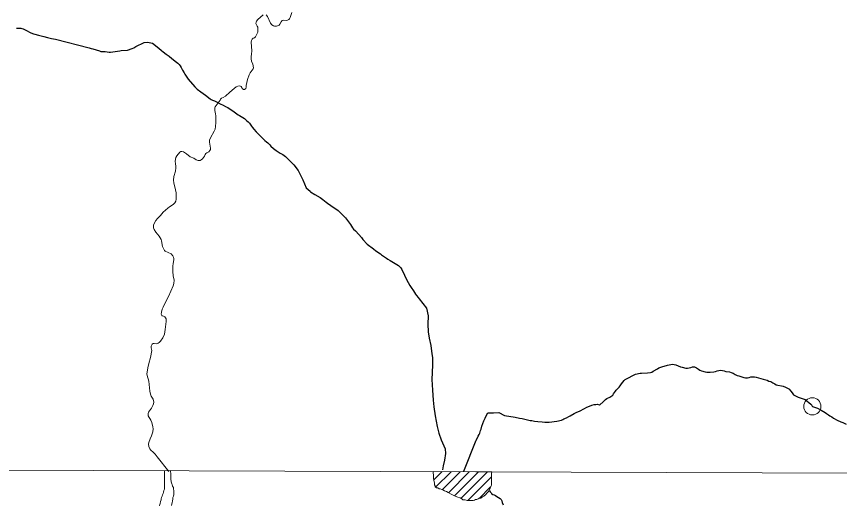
# Model space of a CAD drawing. Extents: x 553962 to 842807, y 8883888 to 9032388.
# Drawn here: x 587242 to 591073, y 8909804 to 8912077 of the extents above; entities that cross this region are included whole.
import ezdxf

# ---------------------------------------------------------------- set-up
doc = ezdxf.new("R2010")
doc.units = 0
doc.header["$LTSCALE"] = 160
doc.header["$PDMODE"] = 32
doc.header["$PDSIZE"] = 80
doc.layers.add('6', color=7, linetype='Continuous', lineweight=13)

msp = doc.modelspace()

# ---------------------------------------------------------------- linework, layer by layer
at = {"layer": '6'}
for p, q in [((576954.3, 8910001), (623612.7, 8909833)), ((589183.7, 8909917.9), (589222.6, 8909956.8)), ((589192.5, 8909884.3), (589264.8, 8909956.6)), ((589223.4, 8909872.8), (589307.1, 8909956.4)), ((589251.9, 8909858.8), (589349.3, 8909956.2)), ((589279.8, 8909844.3), (589391.5, 8909956)), ((589310.9, 8909832.9), (589433.8, 8909955.8)), ((589342.8, 8909822.5), (589452.6, 8909932.3)), ((589395, 8909832.2), (589448.7, 8909885.9))]:
    msp.add_line(p, q, dxfattribs=at)
for points in [[(588390.3, 8912083.4), (588365.5, 8912061.7), (588359.5, 8912054.9), (588356.7, 8912049.9), (588355.7, 8912044.4), (588362.5, 8912031.8), (588364.3, 8912026.8), (588365.7, 8912012.2), (588364.9, 8912002.8), (588362.5, 8911996.8), (588358.7, 8911991.4), (588353.5, 8911981.3), (588348.9, 8911977.1), (588343.1, 8911975.1), (588337.9, 8911970.1), (588335.9, 8911965.3), (588334.5, 8911956.3), (588336.7, 8911916), (588336.1, 8911901.6), (588334.4, 8911890.4), (588333.8, 8911879.4), (588335.3, 8911869.1), (588341.8, 8911854.7), (588344.9, 8911837.5), (588342.7, 8911832.9), (588329.6, 8911813.8), (588324.9, 8911804.6), (588316.5, 8911782.4), (588310.5, 8911755.1), (588310.2, 8911746.5), (588308.7, 8911740.7), (588303.3, 8911735.9), (588298.1, 8911736.1), (588292.7, 8911740.3), (588290.4, 8911746.1), (588287.7, 8911749.7), (588284.8, 8911751.7), (588280.1, 8911753.3), (588271.5, 8911752.1)], [(588522.9, 8912095.4), (588516.2, 8912072.3), (588513.1, 8912065.3), (588509.3, 8912061.9), (588503.8, 8912058.9), (588497.4, 8912058.3), (588483, 8912058.5), (588478.7, 8912057.3), (588473.2, 8912052.1), (588467.8, 8912041), (588463.6, 8912036.6), (588452.4, 8912032), (588443.2, 8912030.8), (588437.8, 8912032.2), (588429.9, 8912036.8), (588423.7, 8912046), (588410.3, 8912075.8), (588403.6, 8912084.6)], [(588271.5, 8911752.1), (588263.6, 8911748.2), (588254.1, 8911741.2), (588235.3, 8911723.4), (588214.9, 8911705.5), (588203.9, 8911698.5), (588196.4, 8911695.7), (588191.1, 8911690.6), (588189, 8911687), (588167.2, 8911656.3), (588165.2, 8911651.3), (588164.2, 8911644.1), (588165, 8911638.1), (588168.6, 8911622.7), (588169.4, 8911614.5), (588169.7, 8911582.8), (588168.4, 8911564.2), (588165.8, 8911552), (588162.5, 8911541.8), (588144.8, 8911511.1), (588140.5, 8911500.1), (588139.3, 8911491.2), (588144.5, 8911463.2), (588144.3, 8911457.4), (588142.2, 8911452.8), (588137.7, 8911446.8), (588127.8, 8911441.9), (588122.6, 8911437.7), (588120.4, 8911434.1), (588117.3, 8911426.1), (588106.8, 8911412.9), (588101.8, 8911408.9), (588096.6, 8911406.2), (588090.8, 8911405), (588086.7, 8911405.4), (588078.3, 8911409.2), (588066.6, 8911416.6)], [(588066.6, 8911416.6), (588049.9, 8911422.6), (588032.5, 8911437.4), (588032.5, 8911437.4), (588019.6, 8911445.4), (588011.3, 8911448.2), (588006.3, 8911447.4), (588001.9, 8911444.3), (587988, 8911427.1), (587983.7, 8911419.5), (587980.5, 8911402.2), (587981.4, 8911390.4), (587983.8, 8911379), (587983.9, 8911371.8), (587981.2, 8911355.6), (587974.7, 8911331.9), (587973, 8911313.5), (587974.6, 8911301.1), (587982.3, 8911269.4), (587984.4, 8911255), (587985.3, 8911226.4), (587983.8, 8911217), (587978.3, 8911208.6), (587971.2, 8911201.3), (587954.3, 8911190.5), (587946.2, 8911184.1), (587925, 8911164.8), (587911.6, 8911149.8), (587898, 8911136.3), (587890.7, 8911126.5), (587880.1, 8911106), (587879.8, 8911092.2), (587882.4, 8911083.8), (587890.1, 8911071.8), (587905.1, 8911053.2), (587914.7, 8911038.6), (587916.6, 8911032.2), (587921.6, 8911004.5), (587927.2, 8910992.1), (587930.8, 8910986.9), (587934.1, 8910984.1), (587960.9, 8910971.8), (587970, 8910962.2), (587973.2, 8910955.9), (587974.7, 8910949.9), (587974.8, 8910943.3), (587971.6, 8910926.7), (587970.1, 8910913.3), (587969.8, 8910888.8), (587971.5, 8910869), (587975.6, 8910847.8), (587974.4, 8910832.3), (587971.3, 8910821.3), (587948.6, 8910772), (587936.2, 8910749), (587923.8, 8910723.3), (587919.9, 8910713.3), (587916.2, 8910698.8), (587915.6, 8910690), (587917.5, 8910683.8), (587919.2, 8910682.2), (587925.6, 8910680.8), (587931.9, 8910678.1), (587935.7, 8910673.1), (587937.8, 8910668)], [(587937.8, 8910668), (587937.6, 8910656), (587933.8, 8910618.4), (587930.4, 8910597.7), (587923.4, 8910579.5), (587911.8, 8910564.8), (587905.7, 8910558.6), (587900.9, 8910554.8), (587896.1, 8910553), (587891.1, 8910552.6), (587881.9, 8910553.6), (587877.9, 8910552.8), (587873.3, 8910549.8), (587869.8, 8910544.7), (587869, 8910541.5), (587868.6, 8910533.9), (587870.9, 8910520.7), (587869.3, 8910505.1), (587867, 8910494.1), (587855.6, 8910454), (587852.3, 8910439.6), (587849.4, 8910420.7), (587849.1, 8910412.9), (587850.1, 8910405.1), (587857.9, 8910378.5), (587862.5, 8910331.8), (587865.4, 8910317.4), (587868.4, 8910309), (587877.4, 8910293.6), (587880.7, 8910279.9), (587879.8, 8910272.7), (587876.8, 8910264.5), (587869.5, 8910252.5), (587856.5, 8910234.2), (587854.3, 8910227), (587854.2, 8910222), (587855.1, 8910216.6)], [(587855.1, 8910216.6), (587867.1, 8910196.4), (587872, 8910185.4), (587876.7, 8910166), (587876.7, 8910166), (587877.6, 8910155.8), (587876.1, 8910142.3), (587870.3, 8910123.9), (587863.5, 8910109.4), (587858, 8910093.2), (587856.8, 8910085), (587857.7, 8910073.8), (587862.8, 8910062.8), (587867.6, 8910056.4), (587877.1, 8910046.8), (587886.7, 8910037.5), (587896.1, 8910025.6), (587950.7, 8909957.8)], [(587958.5, 8909961.4), (587931.2, 8909960.8), (587931.2, 8909954.3), (587931.1, 8909949.2), (587931.1, 8909945.2), (587931.1, 8909938.7), (587931, 8909933.2), (587931, 8909926.7), (587930.9, 8909920.2), (587930.4, 8909913.2), (587930.3, 8909905.2), (587930.3, 8909899.7), (587930.2, 8909894.2), (587930.2, 8909887.2), (587930.1, 8909880.7), (587930.1, 8909875.7), (587928, 8909868.7), (587925.5, 8909861.2), (587923.9, 8909855.2), (587921.4, 8909849.2), (587920.3, 8909842.7), (587916.3, 8909836.2), (587915.2, 8909830.2), (587914.7, 8909825.7), (587911.6, 8909817.7), (587910.1, 8909808.2), (587908.5, 8909803.7), (587907.5, 8909797.7)], [(587963.5, 8909798.8), (587965.1, 8909807.3), (587966.1, 8909812.3), (587967.7, 8909821.3), (587968.7, 8909828.8), (587969.3, 8909836.8), (587972.3, 8909841.8), (587973.4, 8909850.3), (587973.5, 8909857.8), (587973.5, 8909865.3), (587973.5, 8909869.4), (587973.1, 8909875.9), (587972.2, 8909882.9), (587968.2, 8909889.4), (587965.8, 8909896.4), (587964.3, 8909900.5), (587963.8, 8909905), (587962.3, 8909909.5), (587961.9, 8909913.5), (587960.4, 8909918), (587959.9, 8909922.5), (587960, 8909926.5), (587960, 8909930.5), (587960, 8909934.5), (587960.1, 8909938.5), (587960.1, 8909943.1), (587959.7, 8909949.6), (587959.2, 8909956.1), (587958.7, 8909960.1), (587958.5, 8909961.4)]]:
    msp.add_lwpolyline(points, dxfattribs=at)
at = {"layer": '6', "lineweight": 25}
for points in [[(587242, 8912022.3), (587254.1, 8912022.7), (587261.3, 8912021.9), (587267.1, 8912020.3), (587272.7, 8912018.3), (587284.8, 8912013.3), (587309, 8912000.9), (587320.6, 8911996.1), (587327.4, 8911993.9), (587344.5, 8911989.4), (587356.6, 8911986.8), (587368.5, 8911983), (587385.5, 8911978.2), (587392.4, 8911976.6), (587398.4, 8911974.8), (587404.2, 8911973.2), (587422.6, 8911970.3), (587579.2, 8911930.7)], [(587628.1, 8911915.7), (587634.9, 8911914.1), (587641.3, 8911913.1), (587647.7, 8911913.1), (587653.9, 8911912.7), (587673.1, 8911910.6), (587679.5, 8911910.6), (587700.5, 8911913.8), (587722.3, 8911916.2), (587729.5, 8911917.3), (587758.9, 8911918.9), (587780.4, 8911926.8), (587787.2, 8911930.2), (587797.3, 8911937.2), (587835.2, 8911955.7), (587851.9, 8911957.5), (587875.4, 8911952.9), (587904.7, 8911928.2), (587917.4, 8911917.8), (587924, 8911911.8), (587937.7, 8911901.4), (587952.1, 8911891), (587965.4, 8911880), (587986, 8911864), (587992.3, 8911858.8), (587998.1, 8911853), (588003.8, 8911846.6), (588008.1, 8911839.6), (588015.1, 8911826.4), (588021.4, 8911813.8), (588025.2, 8911807.4), (588041.5, 8911784.3), (588071.3, 8911748.1), (588082.8, 8911737.9), (588099.7, 8911724.9), (588120.9, 8911710.2), (588142.4, 8911693.2), (588148.3, 8911689.8), (588154.7, 8911686.6), (588162.6, 8911683), (588193.3, 8911668.2), (588201.1, 8911665.4), (588218.2, 8911656), (588224.8, 8911651.8), (588230.9, 8911648.6), (588248.5, 8911636.6), (588260.7, 8911627.8), (588273, 8911618.2), (588279.9, 8911615.5), (588303.6, 8911600.7), (588314.2, 8911590.7), (588320.5, 8911585.1), (588325.7, 8911579.1), (588335.9, 8911565.3), (588340.7, 8911559.9), (588346.5, 8911552.1), (588358, 8911539.7), (588362.6, 8911534.1), (588377.4, 8911519.5), (588388.7, 8911507.9), (588393.1, 8911503.9), (588398.2, 8911498.3), (588404.9, 8911492.1), (588411.2, 8911487.3), (588421.2, 8911478.5), (588425.9, 8911472.5), (588438.1, 8911460.9), (588443.4, 8911456.3), (588449.6, 8911451.7), (588468.4, 8911440.5), (588481.4, 8911433.5), (588487.2, 8911429.5), (588493.2, 8911424.9), (588503.8, 8911415.1), (588521.9, 8911397.1), (588533.2, 8911385.1), (588552.3, 8911359.1), (588571.4, 8911321.3), (588574.6, 8911315.9), (588590.6, 8911279.2), (588608.3, 8911262.4), (588610.2, 8911260), (588630.8, 8911247.8), (588654.5, 8911232.7), (588666.8, 8911223.7), (588683.3, 8911212.3), (588688.9, 8911207.7), (588705.1, 8911196.1), (588738.2, 8911172.9), (588752.6, 8911158.5), (588769.8, 8911142.5), (588773.7, 8911138.3), (588777.5, 8911131.9), (588796.4, 8911107.3), (588805.8, 8911092.7), (588810.7, 8911086.1), (588819.3, 8911077.7), (588834.9, 8911060.9), (588847.6, 8911046.5), (588854.5, 8911037.3), (588874.4, 8911016.7)], [(587579.2, 8911930.7), (587589.2, 8911927.7), (587596.7, 8911925.5), (587628.1, 8911915.7)], [(588874.4, 8911016.7), (588903.9, 8910994.5), (588914.6, 8910985.7), (588935.8, 8910970.5), (588941, 8910966.1), (588963.6, 8910950.5), (588969.7, 8910946.9), (588981.5, 8910939.3), (589020.3, 8910916.3), (589030, 8910906.5), (589034.9, 8910898.5), (589047.8, 8910871.3), (589057.1, 8910851.1), (589064.4, 8910836.9), (589073.1, 8910823.9), (589078.9, 8910814.7), (589090, 8910798.9), (589099.4, 8910783.1), (589103.8, 8910776.4), (589110.7, 8910767.2), (589115.5, 8910761.4), (589149.4, 8910718.4)], [(589149.4, 8910718.4), (589158.2, 8910682), (589156.7, 8910644.3), (589158.1, 8910607.3), (589162.3, 8910577.6), (589169.8, 8910544), (589174.9, 8910504.9), (589178.6, 8910488.7), (589177.7, 8910452.9), (589174.7, 8910385.2), (589177.5, 8910336.1), (589180.8, 8910290.4), (589185, 8910259), (589190.1, 8910217.3), (589199.9, 8910167.3), (589207.2, 8910136.6), (589218, 8910104.6), (589237.1, 8910062.9), (589239.1, 8910041.9), (589234, 8910010.7), (589227, 8909984.4), (589224.5, 8909965.8)], [(590057.3, 8910365.5), (590070.6, 8910381.6), (590075.5, 8910386), (590083.6, 8910391.2), (590116.6, 8910407.9), (590123.5, 8910410.5), (590130, 8910412.5), (590137.4, 8910413.9), (590144, 8910414.7), (590151, 8910415.2), (590178.5, 8910417.2), (590192.1, 8910418.8), (590198.5, 8910420.8), (590204.8, 8910424.1), (590224.6, 8910436.3), (590231.2, 8910439.7), (590245.4, 8910445.3), (590272.3, 8910452.2), (590279.7, 8910453.8), (590287.2, 8910455.8), (590294.4, 8910456.9)], [(590294.4, 8910456.9), (590310.1, 8910454.7), (590332.2, 8910445.5), (590339.8, 8910443.1), (590357.1, 8910439.1), (590364.4, 8910438.3), (590372.9, 8910439.5), (590380.8, 8910442.2), (590388.9, 8910444.2), (590391.6, 8910445.4), (590397.2, 8910445.2), (590407.4, 8910440.6), (590415.9, 8910434), (590422.7, 8910429.4), (590430.4, 8910426.4), (590446.6, 8910422), (590454.5, 8910420.6), (590462.8, 8910420.1), (590470.5, 8910420.1), (590486.9, 8910420.9), (590495, 8910422.9), (590503.3, 8910426.5), (590511.2, 8910428.3), (590519.5, 8910428.9), (590527.6, 8910428), (590535.7, 8910426), (590543.8, 8910423.4), (590560, 8910421), (590568.1, 8910419), (590577.9, 8910414.6), (590587.5, 8910408.8), (590595.5, 8910405.2), (590603.8, 8910402.2), (590627.7, 8910395.1), (590635.1, 8910393.3)], [(590635.1, 8910393.3), (590636.6, 8910393.3), (590643.9, 8910393.7), (590652, 8910395.9), (590659.7, 8910397.9), (590667.5, 8910398.9), (590676.1, 8910398.3), (590684.8, 8910396.6), (590716.4, 8910387.2), (590735.3, 8910382.2), (590743.7, 8910378.8), (590752.2, 8910375.8), (590761.6, 8910371), (590770.7, 8910365.2), (590777.8, 8910361.7), (590785.9, 8910359.3), (590802.1, 8910356.5), (590810, 8910354.1), (590820.4, 8910350.3), (590827.6, 8910346.5), (590836.4, 8910342.5), (590838.6, 8910340.9), (590846.4, 8910331.1), (590851.9, 8910323.5), (590857.8, 8910314.3), (590879.3, 8910304.3), (590912.5, 8910292.4), (590939.2, 8910271.6), (590940.2, 8910270.4), (590945.8, 8910261.4), (590946.2, 8910260.6), (590946.2, 8910260.6)], [(589323.7, 8909959.2), (589381.8, 8910104), (589382.2, 8910105.4), (589390.2, 8910122.5), (589394.5, 8910129.1), (589398.1, 8910136.1), (589400.2, 8910141.9), (589402, 8910148.3), (589404.1, 8910154.8), (589407.4, 8910167.8), (589416.8, 8910193), (589419.7, 8910199.7), (589423.3, 8910206.1), (589430, 8910219.7), (589436.3, 8910231.1), (589461.3, 8910230.4), (589486.1, 8910231.8), (589512.7, 8910218.6), (589563.1, 8910210.9), (589582.3, 8910206.3), (589595, 8910204.3), (589607.7, 8910200.8), (589614.4, 8910200), (589627, 8910197.2), (589633.4, 8910195.4), (589639.8, 8910194.4), (589653.2, 8910191.6), (589668.9, 8910189.8), (589687.9, 8910188.3), (589700.4, 8910186.7), (589720.7, 8910187.5), (589757, 8910191.4), (589778.3, 8910197), (589784.1, 8910199), (589789.8, 8910202), (589801.2, 8910207.3), (589812.9, 8910213.9), (589818.7, 8910216.5), (589838.1, 8910227.6), (589850.3, 8910233.8), (589862.3, 8910238.8), (589885.9, 8910251.1), (589896.4, 8910256.9), (589908.3, 8910262.3), (589920.4, 8910266.3), (589931.2, 8910269), (589938, 8910270.2), (589944.6, 8910270.4), (589955.8, 8910268.6), (589956.8, 8910268.6), (589972.5, 8910282.1), (589978.1, 8910287.9), (589983.5, 8910292.5), (589989.4, 8910296.9), (590003.3, 8910303.9), (590017.2, 8910313), (590021.2, 8910318.8), (590029.1, 8910331.4), (590032.8, 8910336.2), (590039.9, 8910343.1), (590046.2, 8910349.7), (590051.7, 8910357.1), (590057.3, 8910365.5), (590057.3, 8910365.5)], [(590946.2, 8910260.6), (590960.4, 8910256), (590970.6, 8910252), (590987.3, 8910243.6), (591005.8, 8910232), (591012.2, 8910227.6), (591021, 8910222), (591027.1, 8910217), (591036, 8910212.2), (591045, 8910205.8), (591061.2, 8910197.1), (591078.9, 8910189.1), (591088.2, 8910185.3), (591102.8, 8910177.5)], [(589443.2, 8909867.1), (589446.2, 8909863.1), (589450.6, 8909858.6), (589453.1, 8909854.6), (589458.6, 8909850.5), (589465.1, 8909849), (589471.5, 8909845.4), (589478, 8909841.4), (589485.5, 8909835.8), (589492.9, 8909831.8), (589497.4, 8909826.7), (589501.3, 8909820.2), (589502.8, 8909812.7), (589506.2, 8909801.6)]]:
    msp.add_lwpolyline(points, dxfattribs=at)
at = {"layer": '6'}
msp.add_lwpolyline([(589264.7, 8909852.6), (589277, 8909845.8), (589284, 8909841.8), (589296.5, 8909838.2), (589307, 8909835.2), (589314.9, 8909830.6), (589319.4, 8909826.1), (589324.9, 8909826.1), (589330.4, 8909825.5), (589338.9, 8909822.5), (589343.9, 8909822.5), (589350.4, 8909822.4), (589356.9, 8909822.4), (589361.9, 8909822.4), (589366.9, 8909822.8), (589372.9, 8909823.8), (589378.4, 8909827.3), (589384.4, 8909827.3), (589389.9, 8909829.7), (589396, 8909832.7), (589402.5, 8909833.2), (589411, 8909839.1), (589417.5, 8909843.1), (589425.6, 8909849.6), (589431.6, 8909856.5), (589437.7, 8909863.5), (589441.2, 8909869.5), (589443.7, 8909875), (589446.8, 8909880), (589449.3, 8909888), (589451.9, 8909893.5), (589451.9, 8909899), (589451.9, 8909906), (589452.5, 8909911), (589452.6, 8909921), (589452.6, 8909925), (589452.6, 8909932.5), (589452.7, 8909936.5), (589452.7, 8909941), (589452.7, 8909947.5), (589453.9, 8909955.7), (589181.9, 8909957), (589182.6, 8909934.9), (589183.1, 8909924.9), (589184, 8909914.9), (589186.9, 8909905.4), (589186.9, 8909901.4), (589187.4, 8909894.9), (589189.8, 8909890.3), (589190.8, 8909885.3), (589197.3, 8909881.3), (589202.8, 8909880.8), (589209.7, 8909877.2), (589214.2, 8909876.2), (589221.2, 8909873.2), (589226.7, 8909872.1), (589233.7, 8909868.1), (589242.7, 8909864.1), (589251.6, 8909859)], close=True, dxfattribs=at)
msp.add_point((590946.2, 8910260.6), dxfattribs=at)

doc.saveas('drawing.dxf')
